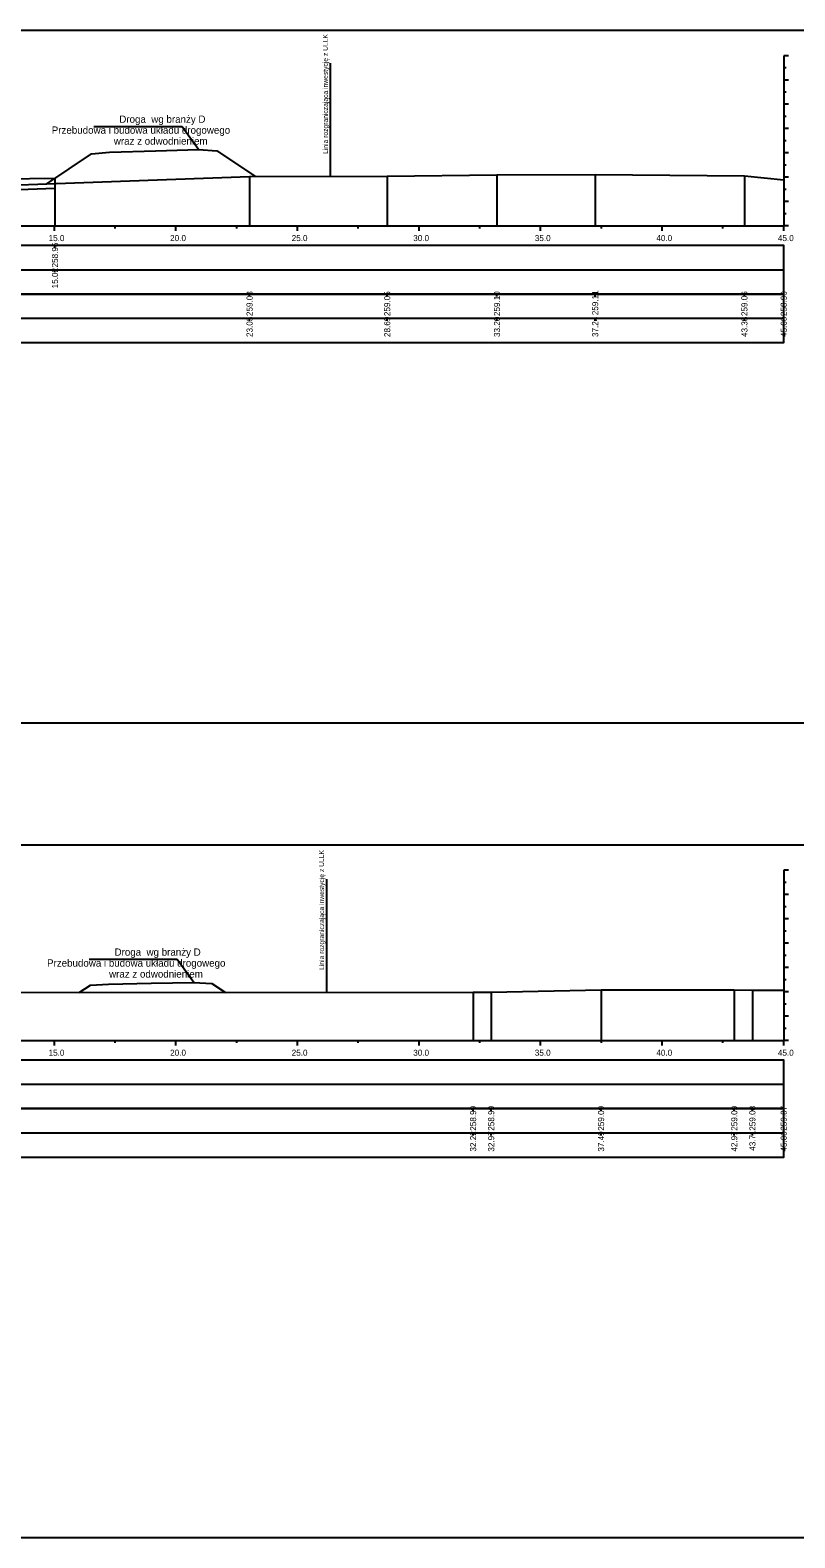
# Model space of a CAD drawing. Extents: x 6516023 to 6560129, y 5513077 to 5529206.
# Drawn here: x 6517507.5 to 6517538.9, y 5514484.7 to 5514546.7 of the extents above; entities that cross this region are included whole.
import ezdxf

# ---------------------------------------------------------------- set-up
doc = ezdxf.new("R2010")
doc.units = 0
for name, color, linetype in [('IR_default', 7, 'Continuous'), ('TOR_PRZEK_P-inne branze', 7, 'Continuous'), ('TOR_PRZEK_P-schodkowanie+wymiana', 7, 'Continuous'), ('TOR_PRZEK_P-tabelka istniejace', 7, 'Continuous'), ('TOR_PRZEK_P-tabelka projektowane', 7, 'Continuous'), ('TOR_PRZEK_P-teren istniejacy', 7, 'Continuous'), ('TOR_PRZEK_P-uklad odniesienia', 7, 'Continuous'), ('TOR_PRZEK_P-warstwa ochronna II', 7, 'Continuous'), ('TOR_PS_T-granica PKP-projektowana', 7, 'Continuous'), ('TOR_RAMKI-ramka+tabelka 1', 7, 'Continuous')]:
    doc.layers.add(name, color=color, linetype=linetype)

msp = doc.modelspace()

# ---------------------------------------------------------------- linework, layer by layer
at = {"layer": 'IR_default'}
msp.add_lwpolyline([(6517506.409, 5514540.542), (6517508.486, 5514540.563)], dxfattribs=at)
at = {"layer": 'TOR_PRZEK_P-inne branze'}
for p, q in [((6517513.712, 5514542.686), (6517510.088, 5514542.686)), ((6517514.388, 5514541.751), (6517513.712, 5514542.686)), ((6517513.517, 5514508.434), (6517509.893, 5514508.434)), ((6517514.193, 5514507.5), (6517513.517, 5514508.434))]:
    msp.add_line(p, q, dxfattribs=at)
for points in [[(6517508.157, 5514540.341), (6517509.984, 5514541.575), (6517510.724, 5514541.636), (6517512.635, 5514541.696), (6517514.388, 5514541.751), (6517515.14, 5514541.693), (6517516.734, 5514540.634)], [(6517509.488, 5514507.082), (6517509.942, 5514507.385), (6517510.693, 5514507.43), (6517512.443, 5514507.465), (6517514.193, 5514507.5), (6517514.943, 5514507.455), (6517515.496, 5514507.087)]]:
    msp.add_lwpolyline(points, dxfattribs=at)
at = {"layer": 'TOR_PRZEK_P-schodkowanie+wymiana'}
msp.add_lwpolyline([(6517505.662, 5514540.044), (6517506.652, 5514540.088), (6517508.486, 5514540.152)], dxfattribs=at)
at = {"layer": 'TOR_PRZEK_P-tabelka istniejace'}
for p, q in [((6517516.49, 5514535.706), (6517516.49, 5514535.806)), ((6517522.151, 5514535.706), (6517522.151, 5514535.806)), ((6517526.668, 5514535.706), (6517526.668, 5514535.806)), ((6517530.707, 5514535.706), (6517530.707, 5514535.806)), ((6517536.846, 5514535.706), (6517536.846, 5514535.806)), ((6517538.463, 5514535.706), (6517538.463, 5514535.806)), ((6517454.663, 5514534.806), (6517538.463, 5514534.806)), ((6517516.49, 5514534.706), (6517516.49, 5514534.806)), ((6517522.151, 5514534.706), (6517522.151, 5514534.806)), ((6517526.668, 5514534.706), (6517526.668, 5514534.806)), ((6517530.707, 5514534.706), (6517530.707, 5514534.806)), ((6517536.846, 5514534.706), (6517536.846, 5514534.806)), ((6517538.463, 5514534.706), (6517538.463, 5514534.806)), ((6517525.686, 5514502.206), (6517525.686, 5514502.306)), ((6517526.43, 5514502.206), (6517526.43, 5514502.306)), ((6517530.95, 5514502.206), (6517530.95, 5514502.306)), ((6517536.43, 5514502.206), (6517536.43, 5514502.306)), ((6517537.175, 5514502.206), (6517537.175, 5514502.306)), ((6517538.463, 5514502.206), (6517538.463, 5514502.306)), ((6517454.663, 5514501.306), (6517538.463, 5514501.306)), ((6517525.686, 5514501.206), (6517525.686, 5514501.306)), ((6517526.43, 5514501.206), (6517526.43, 5514501.306)), ((6517530.95, 5514501.206), (6517530.95, 5514501.306)), ((6517536.43, 5514501.206), (6517536.43, 5514501.306)), ((6517537.175, 5514501.206), (6517537.175, 5514501.306)), ((6517538.463, 5514501.206), (6517538.463, 5514501.306))]:
    msp.add_line(p, q, dxfattribs=at)
for points in [[(6517516.49, 5514540.633), (6517516.49, 5514538.806), (6517516.49, 5514538.676), (6517516.49, 5514538.606)], [(6517522.151, 5514540.656), (6517522.151, 5514538.806), (6517522.151, 5514538.676), (6517522.151, 5514538.606)], [(6517526.668, 5514540.707), (6517526.668, 5514538.806), (6517526.668, 5514538.676), (6517526.668, 5514538.606)], [(6517530.707, 5514540.72), (6517530.707, 5514538.806), (6517530.707, 5514538.676), (6517530.707, 5514538.606)], [(6517536.846, 5514540.662), (6517536.846, 5514538.806), (6517536.846, 5514538.676), (6517536.846, 5514538.606)], [(6517538.463, 5514540.505), (6517538.463, 5514538.806), (6517538.463, 5514538.676), (6517538.463, 5514538.606)], [(6517525.686, 5514507.094), (6517525.686, 5514505.306), (6517525.686, 5514505.176), (6517525.686, 5514505.106)], [(6517526.43, 5514507.099), (6517526.43, 5514505.306), (6517526.43, 5514505.176), (6517526.43, 5514505.106)], [(6517530.95, 5514507.191), (6517530.95, 5514505.306), (6517530.95, 5514505.176), (6517530.95, 5514505.106)], [(6517536.43, 5514507.191), (6517536.43, 5514505.306), (6517536.43, 5514505.176), (6517536.43, 5514505.106)], [(6517537.175, 5514507.183), (6517537.175, 5514505.306), (6517537.175, 5514505.176), (6517537.175, 5514505.106)], [(6517538.463, 5514507.176), (6517538.463, 5514505.306), (6517538.463, 5514505.176), (6517538.463, 5514505.106)]]:
    msp.add_lwpolyline(points, dxfattribs=at)
for points in [[(6517454.663, 5514535.806), (6517454.663, 5514533.806), (6517538.463, 5514533.806), (6517538.463, 5514535.806)], [(6517454.663, 5514502.306), (6517454.663, 5514500.306), (6517538.463, 5514500.306), (6517538.463, 5514502.306)]]:
    msp.add_lwpolyline(points, close=True, dxfattribs=at)
at = {"layer": 'TOR_PRZEK_P-tabelka projektowane'}
for p, q in [((6517508.486, 5514537.706), (6517508.486, 5514537.806)), ((6517454.663, 5514536.806), (6517538.463, 5514536.806)), ((6517508.486, 5514536.706), (6517508.486, 5514536.806)), ((6517454.663, 5514503.306), (6517538.463, 5514503.306))]:
    msp.add_line(p, q, dxfattribs=at)
msp.add_lwpolyline([(6517508.486, 5514540.563), (6517508.486, 5514538.806), (6517508.486, 5514538.676), (6517508.486, 5514538.606)], dxfattribs=at)
for points in [[(6517454.663, 5514537.806), (6517454.663, 5514535.806), (6517538.463, 5514535.806), (6517538.463, 5514537.806)], [(6517454.663, 5514504.306), (6517454.663, 5514502.306), (6517538.463, 5514502.306), (6517538.463, 5514504.306)]]:
    msp.add_lwpolyline(points, close=True, dxfattribs=at)
at = {"layer": 'TOR_PRZEK_P-teren istniejacy'}
for points in [[(6517506.644, 5514540.288), (6517516.49, 5514540.633), (6517522.151, 5514540.656), (6517526.668, 5514540.707), (6517530.707, 5514540.72), (6517536.846, 5514540.662), (6517538.463, 5514540.505)], [(6517506.512, 5514507.08), (6517525.686, 5514507.094), (6517526.43, 5514507.099), (6517530.95, 5514507.191), (6517536.43, 5514507.191), (6517537.175, 5514507.183), (6517538.463, 5514507.176)]]:
    msp.add_lwpolyline(points, dxfattribs=at)
at = {"layer": 'TOR_PRZEK_P-uklad odniesienia'}
for p, q in [((6517538.463, 5514545.606), (6517538.463, 5514538.606)), ((6517538.663, 5514545.606), (6517538.463, 5514545.606)), ((6517538.563, 5514545.106), (6517538.463, 5514545.106)), ((6517538.663, 5514544.606), (6517538.463, 5514544.606)), ((6517538.563, 5514544.106), (6517538.463, 5514544.106)), ((6517538.663, 5514543.606), (6517538.463, 5514543.606)), ((6517538.563, 5514543.106), (6517538.463, 5514543.106)), ((6517538.663, 5514542.606), (6517538.463, 5514542.606)), ((6517538.563, 5514542.106), (6517538.463, 5514542.106)), ((6517538.663, 5514541.606), (6517538.463, 5514541.606)), ((6517538.563, 5514541.106), (6517538.463, 5514541.106)), ((6517538.663, 5514540.606), (6517538.463, 5514540.606)), ((6517538.563, 5514540.106), (6517538.463, 5514540.106)), ((6517538.663, 5514539.606), (6517538.463, 5514539.606)), ((6517458.463, 5514538.606), (6517538.463, 5514538.606)), ((6517508.463, 5514538.406), (6517508.463, 5514538.606)), ((6517510.963, 5514538.506), (6517510.963, 5514538.606)), ((6517513.463, 5514538.406), (6517513.463, 5514538.606)), ((6517515.963, 5514538.506), (6517515.963, 5514538.606)), ((6517518.463, 5514538.406), (6517518.463, 5514538.606)), ((6517520.963, 5514538.506), (6517520.963, 5514538.606)), ((6517523.463, 5514538.406), (6517523.463, 5514538.606)), ((6517525.963, 5514538.506), (6517525.963, 5514538.606)), ((6517528.463, 5514538.406), (6517528.463, 5514538.606)), ((6517530.963, 5514538.506), (6517530.963, 5514538.606)), ((6517533.463, 5514538.406), (6517533.463, 5514538.606)), ((6517535.963, 5514538.506), (6517535.963, 5514538.606)), ((6517538.563, 5514539.106), (6517538.463, 5514539.106)), ((6517538.463, 5514538.406), (6517538.463, 5514538.606)), ((6517538.663, 5514538.606), (6517538.463, 5514538.606)), ((6517538.463, 5514512.106), (6517538.463, 5514505.106)), ((6517538.663, 5514512.106), (6517538.463, 5514512.106)), ((6517538.563, 5514511.606), (6517538.463, 5514511.606)), ((6517538.663, 5514511.106), (6517538.463, 5514511.106)), ((6517538.563, 5514510.606), (6517538.463, 5514510.606)), ((6517538.663, 5514510.106), (6517538.463, 5514510.106)), ((6517538.563, 5514509.606), (6517538.463, 5514509.606)), ((6517538.663, 5514509.106), (6517538.463, 5514509.106)), ((6517538.563, 5514508.606), (6517538.463, 5514508.606)), ((6517538.663, 5514508.106), (6517538.463, 5514508.106)), ((6517538.563, 5514507.606), (6517538.463, 5514507.606)), ((6517538.663, 5514507.106), (6517538.463, 5514507.106)), ((6517538.563, 5514506.606), (6517538.463, 5514506.606)), ((6517538.663, 5514506.106), (6517538.463, 5514506.106)), ((6517458.463, 5514505.106), (6517538.463, 5514505.106)), ((6517508.463, 5514504.906), (6517508.463, 5514505.106)), ((6517510.963, 5514505.006), (6517510.963, 5514505.106)), ((6517513.463, 5514504.906), (6517513.463, 5514505.106)), ((6517515.963, 5514505.006), (6517515.963, 5514505.106)), ((6517518.463, 5514504.906), (6517518.463, 5514505.106)), ((6517520.963, 5514505.006), (6517520.963, 5514505.106)), ((6517523.463, 5514504.906), (6517523.463, 5514505.106)), ((6517525.963, 5514505.006), (6517525.963, 5514505.106)), ((6517528.463, 5514504.906), (6517528.463, 5514505.106)), ((6517530.963, 5514505.006), (6517530.963, 5514505.106)), ((6517533.463, 5514504.906), (6517533.463, 5514505.106)), ((6517535.963, 5514505.006), (6517535.963, 5514505.106)), ((6517538.563, 5514505.606), (6517538.463, 5514505.606)), ((6517538.463, 5514504.906), (6517538.463, 5514505.106)), ((6517538.663, 5514505.106), (6517538.463, 5514505.106))]:
    msp.add_line(p, q, dxfattribs=at)
at = {"layer": 'TOR_PRZEK_P-warstwa ochronna II'}
msp.add_lwpolyline([(6517478.815, 5514542.496), (6517482.167, 5514540.263), (6517482.567, 5514540.263), (6517484.323, 5514541.433), (6517484.325, 5514541.433), (6517484.963, 5514541.859), (6517488.963, 5514542.019), (6517489.713, 5514542.049), (6517490.913, 5514542.097), (6517491.513, 5514542.097), (6517492.713, 5514542.049), (6517493.463, 5514542.019), (6517496.763, 5514541.887), (6517497.513, 5514541.857), (6517501.813, 5514541.685), (6517502.682, 5514541.25), (6517505.191, 5514539.997), (6517505.591, 5514539.997), (6517506.409, 5514540.542), (6517508.486, 5514540.563)], dxfattribs=at)
at = {"layer": 'TOR_PS_T-granica PKP-projektowana'}
for p, q in [((6517519.823, 5514540.647), (6517519.823, 5514545.304)), ((6517519.667, 5514507.09), (6517519.667, 5514511.748))]:
    msp.add_line(p, q, dxfattribs=at)
at = {"layer": 'TOR_RAMKI-ramka+tabelka 1'}
for points in [[(6517452.013, 5514546.656), (6517699.513, 5514546.656), (6517699.513, 5514518.156), (6517452.013, 5514518.156)], [(6517452.013, 5514513.156), (6517699.513, 5514513.156), (6517699.513, 5514484.656), (6517452.013, 5514484.656)]]:
    msp.add_lwpolyline(points, close=True, dxfattribs=at)

# ---------------------------------------------------------------- texts
at = {"layer": 'TOR_PRZEK_P-inne branze'}
for s, p in [('Droga  wg branży D', (6517511.132, 5514542.846)), ('Przebudowa i budowa układu drogowego', (6517508.355, 5514542.396)), ('wraz z odwodnieniem ', (6517510.907, 5514541.946)), ('Droga  wg branży D', (6517510.937, 5514508.595)), ('Przebudowa i budowa układu drogowego', (6517508.16, 5514508.145)), ('wraz z odwodnieniem ', (6517510.712, 5514507.695))]:
    msp.add_text(s, height=0.3, dxfattribs=at).set_placement(p)
at = {"layer": 'TOR_PRZEK_P-tabelka istniejace'}
for s, p in [('259.03', (6517516.615, 5514534.898)), ('259.05', (6517522.276, 5514534.897)), ('259.10', (6517526.793, 5514534.898)), ('259.11', (6517530.832, 5514534.933)), ('259.06', (6517536.971, 5514534.898)), ('258.90', (6517538.588, 5514534.898)), ('23.03', (6517516.615, 5514534.038)), ('28.69', (6517522.276, 5514534.038)), ('33.20', (6517526.793, 5514534.038)), ('37.24', (6517530.832, 5514534.039)), ('43.38', (6517536.971, 5514534.038)), ('45.00', (6517538.588, 5514534.038)), ('258.99', (6517525.811, 5514501.398)), ('258.99', (6517526.555, 5514501.398)), ('259.09', (6517531.075, 5514501.398)), ('259.09', (6517536.555, 5514501.398)), ('259.08', (6517537.3, 5514501.398)), ('259.07', (6517538.588, 5514501.398)), ('32.22', (6517525.811, 5514500.54)), ('32.97', (6517526.555, 5514500.538)), ('37.49', (6517531.075, 5514500.538)), ('42.97', (6517536.555, 5514500.538)), ('43.71', (6517537.3, 5514500.573)), ('45.00', (6517538.588, 5514500.538))]:
    msp.add_text(s, height=0.25, rotation=90, dxfattribs=at).set_placement(p)
at = {"layer": 'TOR_PRZEK_P-tabelka projektowane'}
for s, p in [('258.96', (6517508.611, 5514536.898)), ('15.02', (6517508.611, 5514536.04))]:
    msp.add_text(s, height=0.25, rotation=90, dxfattribs=at).set_placement(p)
at = {"layer": 'TOR_PRZEK_P-uklad odniesienia'}
for s, p in [('15.0', (6517508.224, 5514537.981)), ('20.0', (6517513.224, 5514537.981)), ('25.0', (6517518.224, 5514537.981)), ('30.0', (6517523.224, 5514537.981)), ('35.0', (6517528.224, 5514537.981)), ('40.0', (6517533.224, 5514537.981)), ('45.0', (6517538.224, 5514537.981)), ('15.0', (6517508.224, 5514504.481)), ('20.0', (6517513.224, 5514504.481)), ('25.0', (6517518.224, 5514504.481)), ('30.0', (6517523.224, 5514504.481)), ('35.0', (6517528.224, 5514504.481)), ('40.0', (6517533.224, 5514504.481)), ('45.0', (6517538.224, 5514504.481))]:
    msp.add_text(s, height=0.25, dxfattribs=at).set_placement(p)
at = {"layer": 'TOR_PS_T-granica PKP-projektowana'}
for p in [(6517519.713, 5514541.568), (6517519.556, 5514508.012)]:
    msp.add_text('Linia rozgraniczająca inwestycję z ULLK', height=0.2, rotation=90.0511, dxfattribs=at).set_placement(p)

doc.saveas('drawing.dxf')
